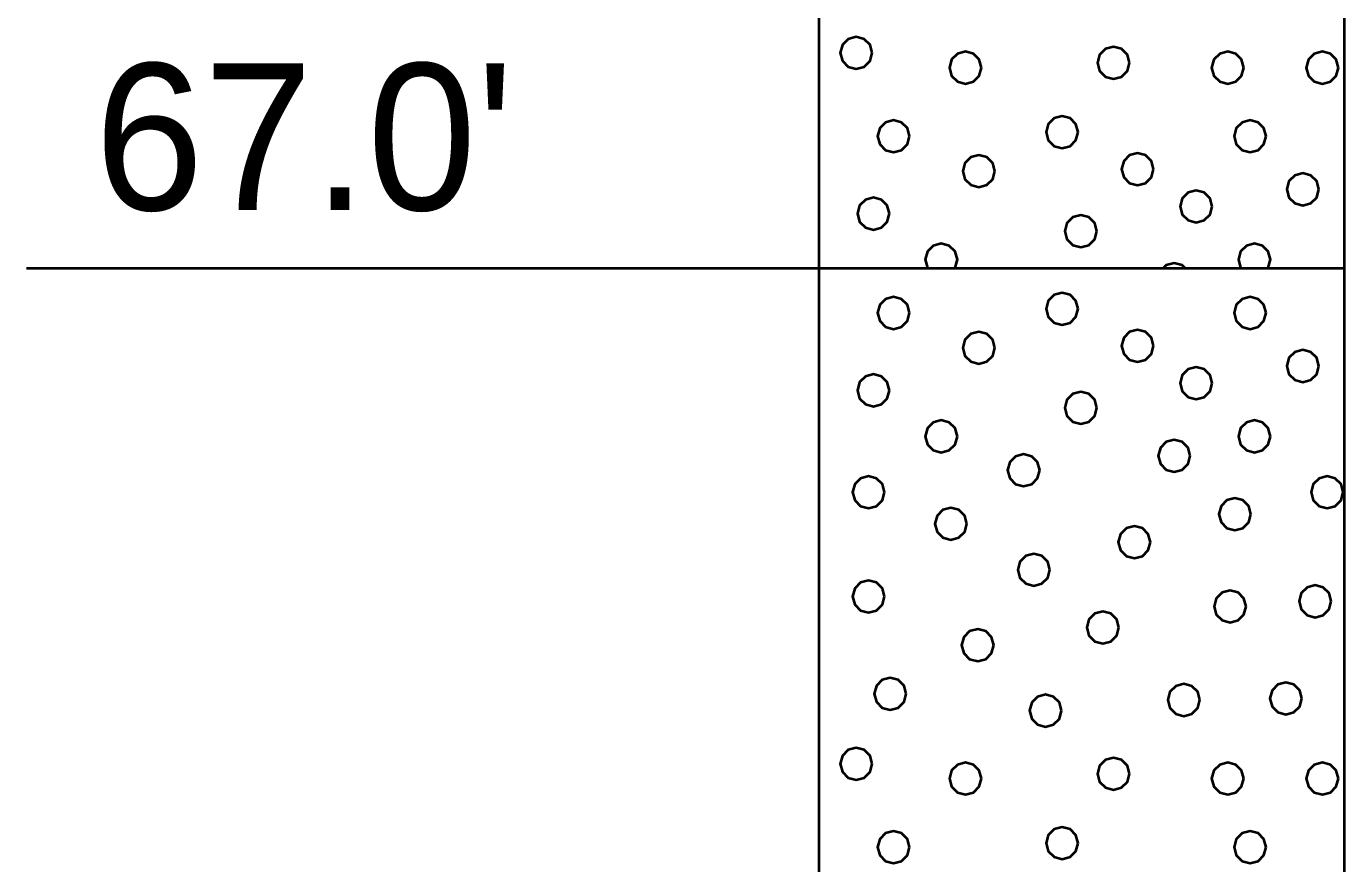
# Model space of a CAD drawing. Extents: x -582 to 653, y -817 to -3.
# Drawn here: x -441.74 to -435.48, y -247.77 to -243.79 of the extents above; entities that cross this region are included whole.
import ezdxf

# ---------------------------------------------------------------- set-up
doc = ezdxf.new("R2010")
doc.units = 0
doc.header["$LTSCALE"] = 0.4
doc.layers.add('27', color=7, linetype='Continuous', lineweight=40)

msp = doc.modelspace()

# ---------------------------------------------------------------- linework, layer by layer
at = {"layer": '27'}
for p, q in [((-437.9772, -233.9387), (-437.9772, -244.9387)), ((-435.4772, -244.9387), (-435.4772, -233.9387)), ((-441.7446, -244.9387), (-437.9772, -244.9387)), ((-437.9772, -244.9387), (-435.4772, -244.9387)), ((-437.9772, -244.9387), (-437.9772, -253.0387)), ((-435.4772, -253.0387), (-435.4772, -244.9387))]:
    msp.add_line(p, q, dxfattribs=at)
for points in [[(-437.7228, -243.9152), (-437.733, -243.8771), (-437.7609, -243.8492), (-437.799, -243.839), (-437.8371, -243.8492), (-437.865, -243.8771), (-437.8752, -243.9152), (-437.865, -243.9533), (-437.8371, -243.9812), (-437.799, -243.9914), (-437.7609, -243.9812), (-437.733, -243.9533)], [(-437.2041, -243.9851), (-437.2143, -243.947), (-437.2422, -243.9191), (-437.2803, -243.9089), (-437.3184, -243.9191), (-437.3463, -243.947), (-437.3565, -243.9851), (-437.3463, -244.0232), (-437.3184, -244.0511), (-437.2803, -244.0613), (-437.2422, -244.0511), (-437.2143, -244.0232)], [(-436.4998, -243.9622), (-436.51, -243.9241), (-436.5379, -243.8962), (-436.576, -243.886), (-436.6141, -243.8962), (-436.642, -243.9241), (-436.6522, -243.9622), (-436.642, -244.0003), (-436.6141, -244.0282), (-436.576, -244.0384), (-436.5379, -244.0282), (-436.51, -244.0003)], [(-435.957, -243.9851), (-435.9672, -243.947), (-435.9951, -243.9191), (-436.0332, -243.9089), (-436.0713, -243.9191), (-436.0992, -243.947), (-436.1094, -243.9851), (-436.0992, -244.0232), (-436.0713, -244.0511), (-436.0332, -244.0613), (-435.9951, -244.0511), (-435.9672, -244.0232)], [(-435.507, -243.9851), (-435.5172, -243.947), (-435.5451, -243.9191), (-435.5832, -243.9089), (-435.6213, -243.9191), (-435.6492, -243.947), (-435.6594, -243.9851), (-435.6492, -244.0232), (-435.6213, -244.0511), (-435.5832, -244.0613), (-435.5451, -244.0511), (-435.5172, -244.0232)], [(-437.5453, -244.3114), (-437.5555, -244.2733), (-437.5834, -244.2454), (-437.6215, -244.2352), (-437.6596, -244.2454), (-437.6875, -244.2733), (-437.6977, -244.3114), (-437.6875, -244.3495), (-437.6596, -244.3774), (-437.6215, -244.3876), (-437.5834, -244.3774), (-437.5555, -244.3495)], [(-436.7443, -244.2918), (-436.7545, -244.2537), (-436.7824, -244.2258), (-436.8205, -244.2156), (-436.8586, -244.2258), (-436.8865, -244.2537), (-436.8967, -244.2918), (-436.8865, -244.3299), (-436.8586, -244.3578), (-436.8205, -244.368), (-436.7824, -244.3578), (-436.7545, -244.3299)], [(-435.8506, -244.3114), (-435.8608, -244.2733), (-435.8887, -244.2454), (-435.9268, -244.2352), (-435.9649, -244.2454), (-435.9928, -244.2733), (-436.003, -244.3114), (-435.9928, -244.3495), (-435.9649, -244.3774), (-435.9268, -244.3876), (-435.8887, -244.3774), (-435.8608, -244.3495)], [(-437.1403, -244.4766), (-437.1505, -244.4385), (-437.1784, -244.4106), (-437.2165, -244.4004), (-437.2546, -244.4106), (-437.2825, -244.4385), (-437.2927, -244.4766), (-437.2825, -244.5147), (-437.2546, -244.5426), (-437.2165, -244.5528), (-437.1784, -244.5426), (-437.1505, -244.5147)], [(-436.3852, -244.4676), (-436.3954, -244.4295), (-436.4233, -244.4017), (-436.4614, -244.3914), (-436.4995, -244.4017), (-436.5274, -244.4295), (-436.5376, -244.4676), (-436.5274, -244.5057), (-436.4995, -244.5336), (-436.4614, -244.5438), (-436.4233, -244.5336), (-436.3954, -244.5057)], [(-435.5998, -244.5635), (-435.61, -244.5254), (-435.6379, -244.4975), (-435.676, -244.4873), (-435.7141, -244.4975), (-435.742, -244.5254), (-435.7522, -244.5635), (-435.742, -244.6016), (-435.7141, -244.6295), (-435.676, -244.6397), (-435.6379, -244.6295), (-435.61, -244.6016)], [(-437.6414, -244.6792), (-437.6516, -244.6411), (-437.6795, -244.6132), (-437.7176, -244.603), (-437.7557, -244.6132), (-437.7836, -244.6411), (-437.7938, -244.6792), (-437.7836, -244.7173), (-437.7557, -244.7452), (-437.7176, -244.7554), (-437.6795, -244.7452), (-437.6516, -244.7173)], [(-436.107, -244.6449), (-436.1172, -244.6068), (-436.1451, -244.5789), (-436.1832, -244.5687), (-436.2213, -244.5789), (-436.2492, -244.6068), (-436.2594, -244.6449), (-436.2492, -244.683), (-436.2213, -244.7109), (-436.1832, -244.7211), (-436.1451, -244.7109), (-436.1172, -244.683)], [(-436.6554, -244.7624), (-436.6656, -244.7243), (-436.6935, -244.6964), (-436.7316, -244.6862), (-436.7697, -244.6964), (-436.7975, -244.7243), (-436.8078, -244.7624), (-436.7975, -244.8005), (-436.7697, -244.8284), (-436.7316, -244.8386), (-436.6935, -244.8284), (-436.6656, -244.8005)], [(-437.3287, -244.936), (-437.3185, -244.8979), (-437.3287, -244.8598), (-437.3566, -244.8319), (-437.3947, -244.8217), (-437.4328, -244.8319), (-437.4607, -244.8598), (-437.4709, -244.8979), (-437.4607, -244.936), (-437.458, -244.9387), (-437.3315, -244.9387)], [(-435.8401, -244.936), (-435.8299, -244.8979), (-435.8401, -244.8598), (-435.868, -244.8319), (-435.9061, -244.8217), (-435.9442, -244.8319), (-435.9721, -244.8598), (-435.9823, -244.8979), (-435.9721, -244.936), (-435.9693, -244.9387), (-435.8428, -244.9387)], [(-436.2494, -244.9247), (-436.2875, -244.9145), (-436.3256, -244.9247), (-436.3396, -244.9387), (-436.2353, -244.9387)], [(-437.5453, -245.1514), (-437.5555, -245.1133), (-437.5834, -245.0854), (-437.6215, -245.0752), (-437.6596, -245.0854), (-437.6875, -245.1133), (-437.6977, -245.1514), (-437.6875, -245.1895), (-437.6596, -245.2174), (-437.6215, -245.2276), (-437.5834, -245.2174), (-437.5555, -245.1895)], [(-436.7443, -245.1318), (-436.7545, -245.0937), (-436.7824, -245.0658), (-436.8205, -245.0556), (-436.8586, -245.0658), (-436.8865, -245.0937), (-436.8967, -245.1318), (-436.8865, -245.1699), (-436.8586, -245.1978), (-436.8205, -245.208), (-436.7824, -245.1978), (-436.7545, -245.1699)], [(-435.8506, -245.1514), (-435.8608, -245.1133), (-435.8887, -245.0854), (-435.9268, -245.0752), (-435.9649, -245.0854), (-435.9928, -245.1133), (-436.003, -245.1514), (-435.9928, -245.1895), (-435.9649, -245.2174), (-435.9268, -245.2276), (-435.8887, -245.2174), (-435.8608, -245.1895)], [(-437.1403, -245.3166), (-437.1505, -245.2785), (-437.1784, -245.2506), (-437.2165, -245.2404), (-437.2546, -245.2506), (-437.2825, -245.2785), (-437.2927, -245.3166), (-437.2825, -245.3547), (-437.2546, -245.3826), (-437.2165, -245.3928), (-437.1784, -245.3826), (-437.1505, -245.3547)], [(-436.3852, -245.3076), (-436.3954, -245.2695), (-436.4233, -245.2417), (-436.4614, -245.2314), (-436.4995, -245.2417), (-436.5274, -245.2695), (-436.5376, -245.3076), (-436.5274, -245.3457), (-436.4995, -245.3736), (-436.4614, -245.3838), (-436.4233, -245.3736), (-436.3954, -245.3457)], [(-435.5998, -245.4035), (-435.61, -245.3654), (-435.6379, -245.3375), (-435.676, -245.3273), (-435.7141, -245.3375), (-435.742, -245.3654), (-435.7522, -245.4035), (-435.742, -245.4416), (-435.7141, -245.4695), (-435.676, -245.4797), (-435.6379, -245.4695), (-435.61, -245.4416)], [(-436.107, -245.4849), (-436.1172, -245.4468), (-436.1451, -245.4189), (-436.1832, -245.4087), (-436.2213, -245.4189), (-436.2492, -245.4468), (-436.2594, -245.4849), (-436.2492, -245.523), (-436.2213, -245.5509), (-436.1832, -245.5611), (-436.1451, -245.5509), (-436.1172, -245.523)], [(-437.6414, -245.5192), (-437.6516, -245.4811), (-437.6795, -245.4532), (-437.7176, -245.443), (-437.7557, -245.4532), (-437.7836, -245.4811), (-437.7938, -245.5192), (-437.7836, -245.5573), (-437.7557, -245.5852), (-437.7176, -245.5954), (-437.6795, -245.5852), (-437.6516, -245.5573)], [(-436.6554, -245.6024), (-436.6656, -245.5643), (-436.6935, -245.5364), (-436.7316, -245.5262), (-436.7697, -245.5364), (-436.7975, -245.5643), (-436.8078, -245.6024), (-436.7975, -245.6405), (-436.7697, -245.6684), (-436.7316, -245.6786), (-436.6935, -245.6684), (-436.6656, -245.6405)], [(-437.3185, -245.7379), (-437.3287, -245.6998), (-437.3566, -245.6719), (-437.3947, -245.6617), (-437.4328, -245.6719), (-437.4607, -245.6998), (-437.4709, -245.7379), (-437.4607, -245.776), (-437.4328, -245.8039), (-437.3947, -245.8141), (-437.3566, -245.8039), (-437.3287, -245.776)], [(-435.8299, -245.7379), (-435.8401, -245.6998), (-435.868, -245.6719), (-435.9061, -245.6617), (-435.9442, -245.6719), (-435.9721, -245.6998), (-435.9823, -245.7379), (-435.9721, -245.776), (-435.9442, -245.8039), (-435.9061, -245.8141), (-435.868, -245.8039), (-435.8401, -245.776)], [(-436.2113, -245.8307), (-436.2215, -245.7926), (-436.2494, -245.7647), (-436.2875, -245.7545), (-436.3256, -245.7647), (-436.3534, -245.7926), (-436.3637, -245.8307), (-436.3534, -245.8688), (-436.3256, -245.8967), (-436.2875, -245.9069), (-436.2494, -245.8967), (-436.2215, -245.8688)], [(-436.927, -245.8993), (-436.9372, -245.8612), (-436.9651, -245.8333), (-437.0032, -245.8231), (-437.0413, -245.8333), (-437.0692, -245.8612), (-437.0794, -245.8993), (-437.0692, -245.9374), (-437.0413, -245.9653), (-437.0032, -245.9755), (-436.9651, -245.9653), (-436.9372, -245.9374)], [(-437.6643, -246.0036), (-437.6745, -245.9655), (-437.7024, -245.9376), (-437.7405, -245.9274), (-437.7786, -245.9376), (-437.8065, -245.9655), (-437.8167, -246.0036), (-437.8065, -246.0417), (-437.7786, -246.0696), (-437.7405, -246.0798), (-437.7024, -246.0696), (-437.6745, -246.0417)], [(-435.4841, -246.0036), (-435.4943, -245.9655), (-435.5222, -245.9376), (-435.5603, -245.9274), (-435.5984, -245.9376), (-435.6263, -245.9655), (-435.6365, -246.0036), (-435.6263, -246.0417), (-435.5984, -246.0696), (-435.5603, -246.0798), (-435.5222, -246.0696), (-435.4943, -246.0417)], [(-435.9227, -246.1078), (-435.9329, -246.0697), (-435.9608, -246.0418), (-435.9989, -246.0316), (-436.037, -246.0418), (-436.0649, -246.0697), (-436.0751, -246.1078), (-436.0649, -246.1459), (-436.037, -246.1738), (-435.9989, -246.184), (-435.9608, -246.1738), (-435.9329, -246.1459)], [(-437.2728, -246.1536), (-437.283, -246.1155), (-437.3109, -246.0876), (-437.349, -246.0774), (-437.3871, -246.0876), (-437.415, -246.1155), (-437.4252, -246.1536), (-437.415, -246.1917), (-437.3871, -246.2196), (-437.349, -246.2298), (-437.3109, -246.2196), (-437.283, -246.1917)], [(-436.4007, -246.2413), (-436.4109, -246.2032), (-436.4388, -246.1753), (-436.4769, -246.1651), (-436.515, -246.1753), (-436.5429, -246.2032), (-436.5531, -246.2413), (-436.5429, -246.2794), (-436.515, -246.3073), (-436.4769, -246.3175), (-436.4388, -246.3073), (-436.4109, -246.2794)], [(-436.8787, -246.3722), (-436.8889, -246.3341), (-436.9168, -246.3063), (-436.9549, -246.296), (-436.993, -246.3063), (-437.0209, -246.3341), (-437.0311, -246.3722), (-437.0209, -246.4103), (-436.993, -246.4382), (-436.9549, -246.4484), (-436.9168, -246.4382), (-436.8889, -246.4103)], [(-437.6643, -246.4994), (-437.6745, -246.4613), (-437.7024, -246.4334), (-437.7405, -246.4232), (-437.7786, -246.4334), (-437.8065, -246.4613), (-437.8167, -246.4994), (-437.8065, -246.5375), (-437.7786, -246.5654), (-437.7405, -246.5756), (-437.7024, -246.5654), (-437.6745, -246.5375)], [(-435.9456, -246.5464), (-435.9558, -246.5083), (-435.9837, -246.4804), (-436.0218, -246.4702), (-436.0599, -246.4804), (-436.0877, -246.5083), (-436.098, -246.5464), (-436.0877, -246.5845), (-436.0599, -246.6124), (-436.0218, -246.6226), (-435.9837, -246.6124), (-435.9558, -246.5845)], [(-435.5413, -246.5223), (-435.5515, -246.4842), (-435.5794, -246.4563), (-435.6175, -246.4461), (-435.6556, -246.4563), (-435.6835, -246.4842), (-435.6937, -246.5223), (-435.6835, -246.5604), (-435.6556, -246.5882), (-435.6175, -246.5985), (-435.5794, -246.5882), (-435.5515, -246.5604)], [(-436.5507, -246.6468), (-436.5609, -246.6087), (-436.5888, -246.5808), (-436.6269, -246.5706), (-436.665, -246.5808), (-436.6929, -246.6087), (-436.7031, -246.6468), (-436.6929, -246.6849), (-436.665, -246.7128), (-436.6269, -246.723), (-436.5888, -246.7128), (-436.5609, -246.6849)], [(-437.1456, -246.7307), (-437.1558, -246.6926), (-437.1837, -246.6648), (-437.2218, -246.6545), (-437.2599, -246.6648), (-437.2878, -246.6926), (-437.298, -246.7307), (-437.2878, -246.7688), (-437.2599, -246.7967), (-437.2218, -246.8069), (-437.1837, -246.7967), (-437.1558, -246.7688)], [(-437.5613, -246.9621), (-437.5715, -246.924), (-437.5994, -246.8961), (-437.6375, -246.8859), (-437.6756, -246.8961), (-437.7035, -246.924), (-437.7137, -246.9621), (-437.7035, -247.0002), (-437.6756, -247.0281), (-437.6375, -247.0383), (-437.5994, -247.0281), (-437.5715, -247.0002)], [(-436.1655, -246.9914), (-436.1757, -246.9533), (-436.2036, -246.9254), (-436.2417, -246.9152), (-436.2798, -246.9254), (-436.3077, -246.9533), (-436.3179, -246.9914), (-436.3077, -247.0295), (-436.2798, -247.0573), (-436.2417, -247.0676), (-436.2036, -247.0573), (-436.1757, -247.0295)], [(-435.6799, -246.9837), (-435.6901, -246.9456), (-435.718, -246.9177), (-435.7561, -246.9075), (-435.7942, -246.9177), (-435.8221, -246.9456), (-435.8323, -246.9837), (-435.8221, -247.0218), (-435.7942, -247.0497), (-435.7561, -247.0599), (-435.718, -247.0497), (-435.6901, -247.0218)], [(-436.8227, -247.0422), (-436.8329, -247.0041), (-436.8608, -246.9762), (-436.8989, -246.966), (-436.937, -246.9762), (-436.9649, -247.0041), (-436.9751, -247.0422), (-436.9649, -247.0803), (-436.937, -247.1082), (-436.8989, -247.1184), (-436.8608, -247.1082), (-436.8329, -247.0803)], [(-437.7228, -247.2952), (-437.733, -247.2571), (-437.7609, -247.2292), (-437.799, -247.219), (-437.8371, -247.2292), (-437.865, -247.2571), (-437.8752, -247.2952), (-437.865, -247.3333), (-437.8371, -247.3612), (-437.799, -247.3714), (-437.7609, -247.3612), (-437.733, -247.3333)], [(-437.2041, -247.3651), (-437.2143, -247.327), (-437.2422, -247.2991), (-437.2803, -247.2889), (-437.3184, -247.2991), (-437.3463, -247.327), (-437.3565, -247.3651), (-437.3463, -247.4032), (-437.3184, -247.4311), (-437.2803, -247.4413), (-437.2422, -247.4311), (-437.2143, -247.4032)], [(-436.4998, -247.3422), (-436.51, -247.3041), (-436.5379, -247.2762), (-436.576, -247.266), (-436.6141, -247.2762), (-436.642, -247.3041), (-436.6522, -247.3422), (-436.642, -247.3803), (-436.6141, -247.4082), (-436.576, -247.4184), (-436.5379, -247.4082), (-436.51, -247.3803)], [(-435.957, -247.3651), (-435.9672, -247.327), (-435.9951, -247.2991), (-436.0332, -247.2889), (-436.0713, -247.2991), (-436.0992, -247.327), (-436.1094, -247.3651), (-436.0992, -247.4032), (-436.0713, -247.4311), (-436.0332, -247.4413), (-435.9951, -247.4311), (-435.9672, -247.4032)], [(-435.507, -247.3651), (-435.5172, -247.327), (-435.5451, -247.2991), (-435.5832, -247.2889), (-435.6213, -247.2991), (-435.6492, -247.327), (-435.6594, -247.3651), (-435.6492, -247.4032), (-435.6213, -247.4311), (-435.5832, -247.4413), (-435.5451, -247.4311), (-435.5172, -247.4032)], [(-437.5453, -247.6914), (-437.5555, -247.6533), (-437.5834, -247.6254), (-437.6215, -247.6152), (-437.6596, -247.6254), (-437.6875, -247.6533), (-437.6977, -247.6914), (-437.6875, -247.7295), (-437.6596, -247.7574), (-437.6215, -247.7676), (-437.5834, -247.7574), (-437.5555, -247.7295)], [(-436.7443, -247.6718), (-436.7545, -247.6337), (-436.7824, -247.6058), (-436.8205, -247.5956), (-436.8586, -247.6058), (-436.8865, -247.6337), (-436.8967, -247.6718), (-436.8865, -247.7099), (-436.8586, -247.7378), (-436.8205, -247.748), (-436.7824, -247.7378), (-436.7545, -247.7099)], [(-435.8506, -247.6914), (-435.8608, -247.6533), (-435.8887, -247.6254), (-435.9268, -247.6152), (-435.9649, -247.6254), (-435.9928, -247.6533), (-436.003, -247.6914), (-435.9928, -247.7295), (-435.9649, -247.7574), (-435.9268, -247.7676), (-435.8887, -247.7574), (-435.8608, -247.7295)]]:
    msp.add_lwpolyline(points, close=True, dxfattribs=at)

# ---------------------------------------------------------------- texts
msp.add_text("67.0'", height=0.6976, dxfattribs=at).set_placement((-441.4205, -244.6623))

doc.saveas('drawing.dxf')
